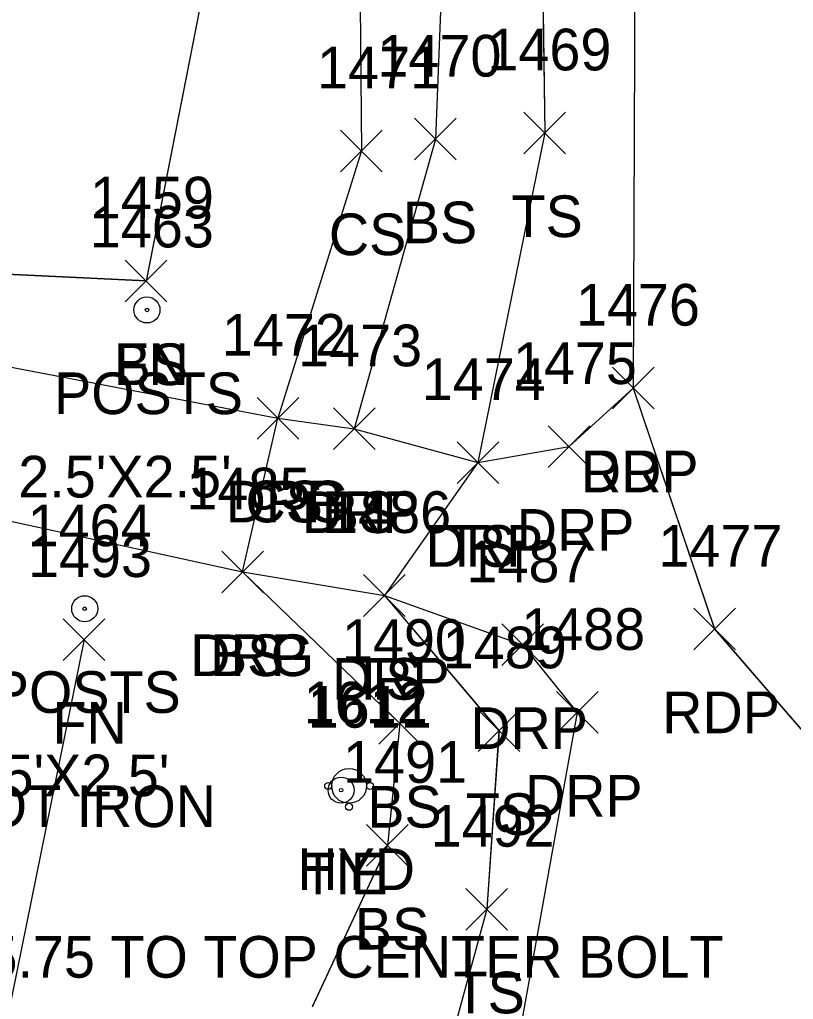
# Model space of a CAD drawing. Extents: x 1554668 to 1563881, y 831386 to 834374.
# Drawn here: x 1561721.94 to 1561759.06, y 833113.77 to 833160.8 of the extents above; entities that cross this region are included whole.
import ezdxf

# ---------------------------------------------------------------- set-up
doc = ezdxf.new("R2010")
doc.units = 0
for name, color, linetype in [('C_A', 7, 'Continuous'), ('C_C', 7, 'Continuous'), ('C_I', 7, 'Continuous'), ('CBP', 7, 'Continuous'), ('L_A', 7, 'Continuous'), ('L_C', 7, 'Continuous'), ('L_I', 7, 'Continuous'), ('L_TIC', 7, 'Continuous'), ('LELB', 7, 'Continuous'), ('LFNC', 7, 'Continuous'), ('LPST', 7, 'Continuous'), ('P_A', 7, 'Continuous'), ('P_I', 7, 'Continuous'), ('P_TIC', 7, 'Continuous'), ('PET', 7, 'Continuous'), ('R_A', 7, 'Continuous'), ('R_I', 7, 'Continuous'), ('R_TIC', 7, 'Continuous'), ('RDG', 7, 'Continuous'), ('RDP', 7, 'Continuous'), ('U_A', 7, 'Continuous'), ('U_I', 7, 'Continuous'), ('UWFH', 7, 'Continuous')]:
    doc.layers.add(name, color=color, linetype=linetype)

msp = doc.modelspace()

# ---------------------------------------------------------------- linework, layer by layer
at = {"layer": 'CBP'}
for radius in [0.625, 0.0833]:
    msp.add_circle((1561737.363, 833123.814), radius, dxfattribs=at)
at = {"layer": 'L_TIC'}
for points in [[(1561740.884, 833154.061), (1561742.884, 833156.061)], [(1561742.884, 833154.061), (1561740.884, 833156.061)], [(1561746.13, 833154.359), (1561748.13, 833156.359)], [(1561748.13, 833154.359), (1561746.13, 833156.359)], [(1561737.335, 833153.49), (1561739.335, 833155.49)], [(1561739.335, 833153.49), (1561737.335, 833155.49)], [(1561727.008, 833147.254), (1561729.008, 833149.254)], [(1561729.008, 833147.254), (1561727.008, 833149.254)], [(1561727.008, 833147.254), (1561729.008, 833149.254)], [(1561729.008, 833147.254), (1561727.008, 833149.254)], [(1561733.332, 833140.667), (1561735.332, 833142.667)], [(1561735.332, 833140.667), (1561733.332, 833142.667)], [(1561736.992, 833140.157), (1561738.992, 833142.157)], [(1561738.992, 833140.157), (1561736.992, 833142.157)], [(1561742.927, 833138.533), (1561744.927, 833140.533)], [(1561744.927, 833138.533), (1561742.927, 833140.533)], [(1561731.632, 833133.289), (1561733.632, 833135.289)], [(1561733.632, 833133.289), (1561731.632, 833135.289)], [(1561738.44, 833132.157), (1561740.44, 833134.157)], [(1561740.44, 833132.157), (1561738.44, 833134.157)], [(1561724.032, 833130.042), (1561726.032, 833132.042)], [(1561726.032, 833130.042), (1561724.032, 833132.042)], [(1561739.179, 833126.018), (1561741.179, 833128.018)], [(1561741.179, 833126.018), (1561739.179, 833128.018)], [(1561743.939, 833125.663), (1561745.939, 833127.663)], [(1561745.939, 833125.663), (1561743.939, 833127.663)], [(1561738.584, 833120.167), (1561740.584, 833122.167)], [(1561740.584, 833120.167), (1561738.584, 833122.167)], [(1561743.35, 833117.103), (1561745.35, 833119.103)], [(1561745.35, 833117.103), (1561743.35, 833119.103)]]:
    msp.add_lwpolyline(points, dxfattribs=at)
at = {"layer": 'LELB'}
for points in [[(1561775.408, 833334.066), (1561767.57, 833294.954), (1561763.719, 833271.789), (1561760.521, 833264.814), (1561755.017, 833232.947), (1561749.535, 833210.444), (1561742.76, 833177.227), (1561741.884, 833155.063), (1561737.992, 833141.16)], [(1561775.408, 833334.066), (1561767.57, 833294.954), (1561763.719, 833271.789), (1561760.521, 833264.814), (1561755.017, 833232.947), (1561749.535, 833210.444), (1561742.76, 833177.227), (1561741.884, 833155.063), (1561737.992, 833141.16)], [(1561775.408, 833334.066), (1561767.57, 833294.954), (1561763.719, 833271.789), (1561760.521, 833264.814), (1561755.017, 833232.947), (1561749.535, 833210.444), (1561742.76, 833177.227), (1561741.884, 833155.063), (1561737.992, 833141.16)], [(1561775.408, 833334.063), (1561767.571, 833294.953), (1561763.719, 833271.788), (1561760.521, 833264.815), (1561755.018, 833232.951), (1561749.535, 833210.442), (1561742.76, 833177.225), (1561741.884, 833155.061), (1561737.992, 833141.157)], [(1561778.039, 833327.932), (1561772.051, 833294.206), (1561766.887, 833271.209), (1561765.151, 833262.661), (1561758.392, 833232.822), (1561752.146, 833209.695), (1561746.841, 833176.235), (1561747.13, 833155.359), (1561743.927, 833139.533), (1561739.44, 833133.157), (1561744.939, 833126.663), (1561744.35, 833118.103), (1561739.843, 833101.573), (1561734.998, 833064.891), (1561730.679, 833041.551)], [(1561778.039, 833327.929), (1561772.052, 833294.207), (1561766.887, 833271.209), (1561765.151, 833262.665), (1561758.392, 833232.822), (1561752.146, 833209.697), (1561746.842, 833176.239), (1561747.13, 833155.358), (1561743.928, 833139.537), (1561739.44, 833133.16), (1561744.938, 833126.662), (1561744.352, 833118.106), (1561739.845, 833101.571), (1561734.998, 833064.894), (1561730.679, 833041.546)], [(1561778.039, 833327.929), (1561772.052, 833294.207), (1561766.887, 833271.209), (1561765.151, 833262.665), (1561758.392, 833232.822), (1561752.146, 833209.697), (1561746.842, 833176.239), (1561747.13, 833155.358), (1561743.928, 833139.537), (1561739.44, 833133.16), (1561744.938, 833126.662), (1561744.352, 833118.106), (1561739.845, 833101.571), (1561734.998, 833064.894), (1561730.679, 833041.546)], [(1561778.039, 833327.929), (1561772.052, 833294.207), (1561766.887, 833271.209), (1561765.151, 833262.665), (1561758.392, 833232.822), (1561752.146, 833209.697), (1561746.842, 833176.239), (1561747.13, 833155.358), (1561743.928, 833139.537), (1561739.44, 833133.16), (1561744.938, 833126.662), (1561744.352, 833118.106), (1561739.845, 833101.571), (1561734.998, 833064.894), (1561730.679, 833041.546)], [(1561755.896, 833265.519), (1561749.946, 833233.374), (1561744.808, 833211.326), (1561738.138, 833177.356), (1561738.335, 833154.49), (1561734.332, 833141.669)], [(1561755.896, 833265.519), (1561749.946, 833233.374), (1561744.808, 833211.326), (1561738.138, 833177.356), (1561738.335, 833154.49), (1561734.332, 833141.669)], [(1561755.896, 833265.519), (1561749.946, 833233.374), (1561744.808, 833211.326), (1561738.138, 833177.356), (1561738.335, 833154.49), (1561734.332, 833141.669)], [(1561755.896, 833265.519), (1561749.946, 833233.372), (1561744.808, 833211.33), (1561738.138, 833177.356), (1561738.335, 833154.49), (1561734.332, 833141.667)], [(1561728.008, 833148.254), (1561717.269, 833148.763), (1561698.216, 833151.423)], [(1561728.009, 833148.25), (1561717.271, 833148.758), (1561698.218, 833151.421)], [(1561728.009, 833148.25), (1561717.271, 833148.758), (1561698.218, 833151.421)], [(1561728.009, 833148.25), (1561717.271, 833148.758), (1561698.218, 833151.421)], [(1561732.632, 833134.289), (1561740.179, 833127.018), (1561739.584, 833121.167), (1561731.309, 833103.379), (1561730.18, 833066.742), (1561724.804, 833042.553)], [(1561732.632, 833134.287), (1561740.178, 833127.014), (1561739.583, 833121.164), (1561731.311, 833103.381), (1561730.179, 833066.742), (1561724.804, 833042.554)], [(1561732.632, 833134.287), (1561740.178, 833127.014), (1561739.583, 833121.164), (1561731.311, 833103.381), (1561730.179, 833066.742), (1561724.804, 833042.554)], [(1561732.632, 833134.287), (1561740.178, 833127.014), (1561739.583, 833121.164), (1561731.311, 833103.381), (1561730.179, 833066.742), (1561724.804, 833042.554)]]:
    msp.add_lwpolyline(points, dxfattribs=at)
at = {"layer": 'LFNC'}
for points in [[(1561739.977, 833208.257), (1561733.442, 833175.963), (1561728.008, 833148.254)], [(1561739.977, 833208.26), (1561733.441, 833175.966), (1561728.009, 833148.25)], [(1561739.977, 833208.26), (1561733.441, 833175.966), (1561728.009, 833148.25)], [(1561739.977, 833208.26), (1561733.441, 833175.966), (1561728.009, 833148.25)], [(1561725.032, 833131.042), (1561720.405, 833108.334), (1561714.356, 833075.891)], [(1561725.032, 833131.042), (1561720.405, 833108.334), (1561714.356, 833075.891)], [(1561725.032, 833131.042), (1561720.405, 833108.334), (1561714.356, 833075.891)], [(1561725.032, 833131.042), (1561720.409, 833108.334), (1561714.357, 833075.893)]]:
    msp.add_lwpolyline(points, dxfattribs=at)
at = {"layer": 'LPST'}
for centre, radius in [((1561728.046, 833146.861), 0.625), ((1561728.046, 833146.861), 0.0833), ((1561725.059, 833132.522), 0.625), ((1561725.059, 833132.522), 0.0833)]:
    msp.add_circle(centre, radius, dxfattribs=at)
at = {"layer": 'P_TIC'}
for points in [[(1561750.379, 833142.109), (1561752.379, 833144.109)], [(1561752.379, 833142.109), (1561750.379, 833144.109)], [(1561754.282, 833130.547), (1561756.282, 833132.547)], [(1561756.282, 833130.547), (1561754.282, 833132.547)]]:
    msp.add_lwpolyline(points, dxfattribs=at)
at = {"layer": 'PET'}
for points in [[(1561756.047, 833208.855), (1561751.508, 833175.557), (1561751.379, 833143.109), (1561755.282, 833131.547), (1561765.899, 833119.233), (1561780.894, 833106.724), (1561802.592, 833097.748), (1561834.016, 833088.736), (1561855.823, 833083.845), (1561881.023, 833078.986), (1561911.388, 833072.766), (1561957.622, 833064.067), (1561986.4, 833058.204), (1562024.403, 833050.938), (1562046.572, 833046.487), (1562077.467, 833040.512), (1562106.984, 833034.5), (1562145.634, 833026.762)], [(1561756.046, 833208.853), (1561751.508, 833175.556), (1561751.381, 833143.113), (1561755.284, 833131.55), (1561765.902, 833119.234), (1561780.898, 833106.723), (1561802.597, 833097.747), (1561834.016, 833088.736), (1561855.821, 833083.845), (1561881.025, 833078.985), (1561911.39, 833072.766), (1561957.619, 833064.067), (1561986.405, 833058.204), (1562024.403, 833050.937), (1562046.574, 833046.484), (1562077.464, 833040.513), (1562106.984, 833034.499), (1562145.638, 833026.759)], [(1561756.046, 833208.853), (1561751.508, 833175.556), (1561751.381, 833143.113), (1561755.284, 833131.55), (1561765.902, 833119.234), (1561780.898, 833106.723), (1561802.597, 833097.747), (1561834.016, 833088.736), (1561855.821, 833083.845), (1561881.025, 833078.985), (1561911.39, 833072.766), (1561957.619, 833064.067), (1561986.405, 833058.204), (1562024.403, 833050.937), (1562046.574, 833046.484), (1562077.464, 833040.513), (1562106.984, 833034.499), (1562145.638, 833026.759)], [(1561756.046, 833208.853), (1561751.508, 833175.556), (1561751.381, 833143.113), (1561755.284, 833131.55), (1561765.902, 833119.234), (1561780.898, 833106.723), (1561802.597, 833097.747), (1561834.016, 833088.736), (1561855.821, 833083.845), (1561881.025, 833078.985), (1561911.39, 833072.766), (1561957.619, 833064.067), (1561986.405, 833058.204), (1562024.403, 833050.937), (1562046.574, 833046.484), (1562077.464, 833040.513), (1562106.984, 833034.499), (1562145.638, 833026.759)]]:
    msp.add_lwpolyline(points, dxfattribs=at)
at = {"layer": 'R_TIC'}
for points in [[(1561750.379, 833142.109), (1561752.379, 833144.109)], [(1561752.379, 833142.109), (1561750.379, 833144.109)], [(1561733.332, 833140.667), (1561735.332, 833142.667)], [(1561735.332, 833140.667), (1561733.332, 833142.667)], [(1561733.332, 833140.667), (1561735.332, 833142.667)], [(1561735.332, 833140.667), (1561733.332, 833142.667)], [(1561736.992, 833140.157), (1561738.992, 833142.157)], [(1561738.992, 833140.157), (1561736.992, 833142.157)], [(1561747.298, 833139.304), (1561749.298, 833141.304)], [(1561749.298, 833139.304), (1561747.298, 833141.304)], [(1561742.927, 833138.533), (1561744.927, 833140.533)], [(1561744.927, 833138.533), (1561742.927, 833140.533)], [(1561731.632, 833133.289), (1561733.632, 833135.289)], [(1561733.632, 833133.289), (1561731.632, 833135.289)], [(1561731.632, 833133.289), (1561733.632, 833135.289)], [(1561733.632, 833133.289), (1561731.632, 833135.289)], [(1561738.44, 833132.157), (1561740.44, 833134.157)], [(1561740.44, 833132.157), (1561738.44, 833134.157)], [(1561745.072, 833129.791), (1561747.072, 833131.791)], [(1561747.072, 833129.791), (1561745.072, 833131.791)], [(1561747.695, 833126.544), (1561749.695, 833128.544)], [(1561749.695, 833126.544), (1561747.695, 833128.544)]]:
    msp.add_lwpolyline(points, dxfattribs=at)
at = {"layer": 'RDG'}
for points in [[(1561698.445, 833148.526), (1561734.332, 833141.669)], [(1561698.445, 833148.526), (1561734.332, 833141.669)], [(1561698.445, 833148.526), (1561734.332, 833141.669)], [(1561698.448, 833148.523), (1561734.332, 833141.667)], [(1561694.114, 833141.719), (1561714.392, 833138.275), (1561732.632, 833134.289)], [(1561694.116, 833141.718), (1561714.392, 833138.276), (1561732.632, 833134.287)], [(1561694.116, 833141.718), (1561714.392, 833138.276), (1561732.632, 833134.287)], [(1561694.116, 833141.718), (1561714.392, 833138.276), (1561732.632, 833134.287)]]:
    msp.add_lwpolyline(points, dxfattribs=at)
at = {"layer": 'RDP'}
for points in [[(1561734.332, 833141.669), (1561737.992, 833141.16), (1561743.928, 833139.537), (1561748.299, 833140.305), (1561751.381, 833143.113)], [(1561734.332, 833141.669), (1561737.992, 833141.16), (1561743.928, 833139.537), (1561748.299, 833140.305), (1561751.381, 833143.113)], [(1561734.332, 833141.669), (1561737.992, 833141.16), (1561743.928, 833139.537), (1561748.299, 833140.305), (1561751.381, 833143.113)], [(1561734.332, 833141.667), (1561737.992, 833141.157), (1561743.927, 833139.533), (1561748.298, 833140.304), (1561751.379, 833143.109)], [(1561732.632, 833134.287), (1561734.332, 833141.669)], [(1561732.632, 833134.287), (1561734.332, 833141.669)], [(1561732.632, 833134.287), (1561734.332, 833141.669)], [(1561732.632, 833134.289), (1561734.332, 833141.667)], [(1561732.632, 833134.289), (1561739.44, 833133.157), (1561746.072, 833130.791), (1561748.695, 833127.544), (1561743.966, 833101.278), (1561737.259, 833058.845), (1561732.999, 833033.479)], [(1561732.632, 833134.287), (1561739.44, 833133.16), (1561746.073, 833130.793), (1561748.693, 833127.54), (1561743.968, 833101.276), (1561737.259, 833058.85), (1561732.998, 833033.482)], [(1561732.632, 833134.287), (1561739.44, 833133.16), (1561746.073, 833130.793), (1561748.693, 833127.54), (1561743.968, 833101.276), (1561737.259, 833058.85), (1561732.998, 833033.482)], [(1561732.632, 833134.287), (1561739.44, 833133.16), (1561746.073, 833130.793), (1561748.693, 833127.54), (1561743.968, 833101.276), (1561737.259, 833058.85), (1561732.998, 833033.482)]]:
    msp.add_lwpolyline(points, dxfattribs=at)
at = {"layer": 'UWFH'}
msp.add_line((1561737.743, 833124.016), (1561737.743, 833124.016), dxfattribs=at)
for centre, radius in [((1561737.743, 833124.016), 0.833), ((1561736.743, 833124.016), 0.167), ((1561738.743, 833124.016), 0.167), ((1561737.743, 833123.016), 0.167)]:
    msp.add_circle(centre, radius, dxfattribs=at)

# ---------------------------------------------------------------- texts
at = {"layer": 'C_A'}
msp.add_text('TIE', height=2, dxfattribs=at).set_placement((1561735.442, 833118.814))
at = {"layer": 'C_C'}
msp.add_text('TIE=15.75 TO TOP CENTER BOLT', height=2, dxfattribs=at).set_placement((1561713.135, 833114.814))
at = {"layer": 'C_I'}
msp.add_text('1611', height=2, dxfattribs=at).set_placement((1561735.757, 833126.814))
at = {"layer": 'L_A'}
for s, p in [('TS', (1561745.54, 833150.359)), ('BS', (1561740.325, 833150.061)), ('CS', (1561736.776, 833149.49)), ('BS', (1561726.449, 833143.254)), ('FN', (1561726.489, 833143.254)), ('POSTS', (1561723.589, 833141.861)), ('CS', (1561732.773, 833136.667)), ('BS', (1561736.433, 833136.157)), ('TS', (1561742.336, 833134.533)), ('BS', (1561731.073, 833129.289)), ('TS', (1561737.849, 833128.157)), ('POSTS', (1561720.602, 833127.522)), ('FN', (1561723.512, 833126.042)), ('BS', (1561738.62, 833122.018)), ('TS', (1561743.348, 833121.663)), ('BS', (1561738.025, 833116.167)), ('TS', (1561742.759, 833113.103))]:
    msp.add_text(s, height=2, dxfattribs=at).set_placement(p)
at = {"layer": 'L_C'}
for s, p in [("2.5'X2.5'", (1561721.872, 833137.861)), ("2.5'X2.5'", (1561718.886, 833123.522)), ('ROT IRON', (1561718.284, 833122.042))]:
    msp.add_text(s, height=2, dxfattribs=at).set_placement(p)
at = {"layer": 'L_I'}
for s, p in [('1469', (1561744.382, 833158.359)), ('1470', (1561739.104, 833158.061)), ('1471', (1561736.209, 833157.49)), ('1459', (1561725.308, 833151.254)), ('1459', (1561725.308, 833151.254)), ('1463', (1561725.305, 833149.861)), ('1472', (1561731.639, 833144.667)), ('1473', (1561735.299, 833144.157)), ('1474', (1561741.234, 833142.533)), ('1485', (1561729.939, 833137.289)), ('1486', (1561736.692, 833136.157)), ('1464', (1561722.319, 833135.522)), ('1493', (1561722.339, 833134.042)), ('1490', (1561737.4, 833130.018)), ('1489', (1561742.238, 833129.663)), ('1491', (1561737.458, 833124.167)), ('1492', (1561741.657, 833121.103))]:
    msp.add_text(s, height=2, dxfattribs=at).set_placement(p)
at = {"layer": 'P_A'}
for p in [(1561748.868, 833138.109), (1561752.77, 833126.547)]:
    msp.add_text('RDP', height=2, dxfattribs=at).set_placement(p)
at = {"layer": 'P_I'}
for s, p in [('1476', (1561748.631, 833146.109)), ('1477', (1561752.589, 833134.547))]:
    msp.add_text(s, height=2, dxfattribs=at).set_placement(p)
at = {"layer": 'R_A'}
for s, p in [('DRP', (1561748.868, 833138.109)), ('DRG', (1561731.82, 833136.667)), ('DRP', (1561731.82, 833136.667)), ('DRP', (1561735.48, 833136.157)), ('DRP', (1561745.787, 833135.304)), ('DRP', (1561741.415, 833134.533)), ('DRG', (1561730.12, 833129.289)), ('DRP', (1561730.12, 833129.289)), ('DRP', (1561736.928, 833128.157)), ('DRP', (1561743.56, 833125.791)), ('DRP', (1561746.183, 833122.544))]:
    msp.add_text(s, height=2, dxfattribs=at).set_placement(p)
at = {"layer": 'R_I'}
for s, p in [('1476', (1561748.631, 833146.109)), ('1472', (1561731.639, 833144.667)), ('1472', (1561731.639, 833144.667)), ('1473', (1561735.299, 833144.157)), ('1475', (1561745.605, 833143.304)), ('1474', (1561741.234, 833142.533)), ('1485', (1561729.939, 833137.289)), ('1485', (1561729.939, 833137.289)), ('1486', (1561736.692, 833136.157)), ('1487', (1561743.379, 833133.791)), ('1488', (1561746.002, 833130.544))]:
    msp.add_text(s, height=2, dxfattribs=at).set_placement(p)
at = {"layer": 'U_A'}
msp.add_text('HYD', height=2, dxfattribs=at).set_placement((1561735.262, 833119.016))
at = {"layer": 'U_I'}
msp.add_text('1612', height=2, dxfattribs=at).set_placement((1561735.569, 833127.016))

doc.saveas('drawing.dxf')
